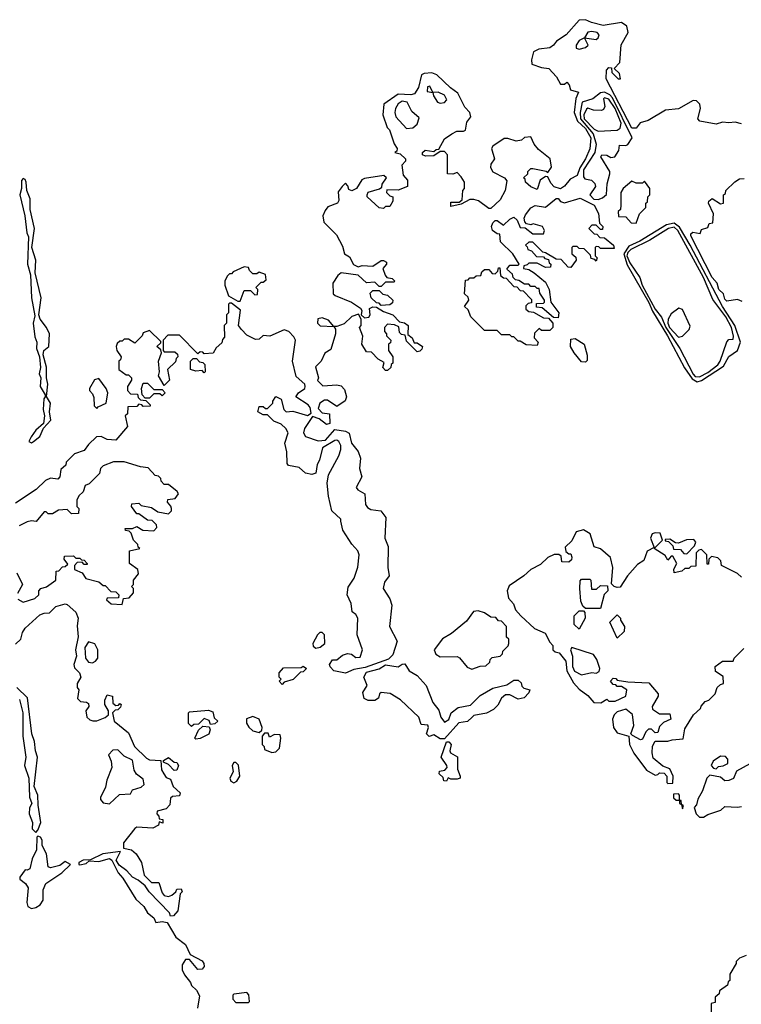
# Model space of a CAD drawing. Extents: x 2769579 to 2883812, y 684207 to 828660.
# Tile 353 of 505: x 2810299 to 2813724, y 782991 to 787666. Entities that reach past the tile are written whole.
import ezdxf

# ---------------------------------------------------------------- set-up
doc = ezdxf.new("R2010")
doc.units = 0

msp = doc.modelspace()

# ---------------------------------------------------------------- linework, layer by layer
at = {"layer": '0CON02XD'}
for points in [[(2813725, 787171.2), (2813695, 787180), (2813665, 787175.8), (2813635, 787180), (2813605, 787170), (2813527.5, 787185), (2813517.5, 787195), (2813530, 787245), (2813526.2, 787265), (2813510.7, 787280.7), (2813495, 787283.3), (2813425, 787242.5), (2813364.1, 787235.9), (2813281.7, 787188.3), (2813243.9, 787176.1), (2813225, 787151.2), (2813205, 787150.8), (2813082.5, 787385), (2813083.6, 787426.4), (2813095, 787440), (2813108.3, 787438.3), (2813110, 787415), (2813140, 787385), (2813150, 787385), (2813145, 787410), (2813120, 787435), (2813147, 787463), (2813153.6, 787546.4), (2813187.5, 787605), (2813180, 787635), (2813155, 787652.5), (2813068.3, 787638.3), (2813012.7, 787652.7), (2812985, 787666.2), (2812955, 787663.3), (2812892.5, 787595), (2812846.1, 787563.9), (2812832.5, 787545), (2812815, 787533.3), (2812763.6, 787526.4), (2812737, 787513), (2812727.5, 787475), (2812730, 787455), (2812775, 787438.8), (2812810, 787435), (2812847.5, 787395), (2812865, 787360), (2812885, 787360), (2812895, 787370), (2812907, 787357), (2812913.6, 787333.6), (2812951.7, 787321.7), (2812938.3, 787291.7), (2812931.2, 787225), (2812946.9, 787185), (2812985, 787149.4), (2813010, 787105), (2813005, 787052.5), (2812985, 787006.2), (2812957.1, 786962.9), (2812945, 786926), (2812911.7, 786908.3), (2812885, 786876.2), (2812865, 786862.5), (2812835, 786872.5), (2812819.3, 786889.3), (2812805, 786920), (2812795, 786922.5), (2812770, 786905), (2812755, 786860), (2812725, 786872.5), (2812700, 786895), (2812698.3, 786908.3), (2812690, 786915), (2812710, 786935), (2812710, 786945), (2812725, 786960), (2812735, 786960), (2812797, 786947), (2812805, 786940), (2812823.3, 786966.7), (2812816.2, 787005), (2812760.7, 787050.7), (2812740, 787075), (2812725, 787110), (2812695, 787107.5), (2812680, 787095), (2812655, 787090), (2812615, 787102.5), (2812598.3, 787101.7), (2812543.9, 787066.1), (2812537.5, 787055), (2812552.5, 787005), (2812535, 786980), (2812534.1, 786964.1), (2812544.3, 786944.3), (2812600, 786915), (2812611.7, 786901.7), (2812602.5, 786855), (2812579.3, 786810.7), (2812535, 786770), (2812525, 786770), (2812476.1, 786806.1), (2812455, 786813.3), (2812435, 786812.5), (2812395, 786790), (2812345, 786780), (2812345, 786800), (2812385, 786800), (2812398.3, 786811.7), (2812402.5, 786855), (2812410, 786865), (2812410, 786895), (2812395, 786920), (2812375, 786940), (2812355, 786932.5), (2812330, 786935), (2812330, 787025), (2812315, 787040), (2812295, 787040), (2812265, 787020), (2812225, 787017.5), (2812210, 787025), (2812210, 787035), (2812223, 787047), (2812265, 787040), (2812275, 787050), (2812288.3, 787051.7), (2812315, 787100), (2812350, 787125), (2812373.6, 787136.4), (2812405, 787136.7), (2812415, 787142.5), (2812420.5, 787179.5), (2812440, 787205), (2812436.2, 787225), (2812411.2, 787251.2), (2812377.7, 787317.7), (2812343, 787343), (2812278.8, 787405), (2812255, 787414.3), (2812218.8, 787411.2), (2812206.1, 787403.9), (2812192, 787345), (2812172.5, 787315), (2812155, 787310), (2812095, 787313.3), (2812027.5, 787265), (2812023.3, 787215), (2812043.3, 787155), (2812053.6, 787143.6), (2812076.4, 787076.4), (2812090, 787055), (2812088.3, 787041.7), (2812080, 787035), (2812105, 787030), (2812130, 787005), (2812130, 786995), (2812112.5, 786975), (2812118.3, 786928.3), (2812140, 786905), (2812140, 786875), (2812095, 786857.5), (2812041.7, 786858.3), (2812040, 786845), (2812055, 786830), (2812070, 786825), (2812070, 786805), (2812055, 786780), (2812035, 786780), (2812025, 786770), (2812005, 786772.5), (2811947.5, 786825), (2811947.5, 786835), (2811953, 786847), (2812007.5, 786862.5), (2812018.3, 786871.7), (2812020, 786885), (2812040, 786915), (2812027, 786927), (2811935, 786912.5), (2811923.6, 786906.4), (2811897.5, 786865), (2811875, 786853.3), (2811860.7, 786860.7), (2811857, 786877), (2811845, 786890), (2811830, 786875)], [(2812955, 787526.7), (2812985, 787533.8), (2812997.5, 787545), (2812980, 787580), (2813035, 787572.5), (2813045, 787580), (2813050, 787595), (2813040, 787605), (2813015, 787610), (2812995, 787606.7), (2812980, 787580), (2812955, 787567.5), (2812940, 787545), (2812940.7, 787530.7), (2812955, 787526.7)], [(2812295, 787270), (2812315, 787272.5), (2812326.7, 787285), (2812315, 787307.5), (2812285, 787322.5), (2812260, 787320), (2812245, 787350), (2812235, 787347.5), (2812232.5, 787325), (2812260, 787320), (2812262.5, 787305), (2812282.5, 787275), (2812295, 787270)], [(2813045, 786812.5), (2813065, 786820), (2813083.6, 786836.4), (2813086.4, 786886.4), (2813100, 786935), (2813100, 786945), (2813057.5, 787015), (2813062.5, 787025), (2813085, 787023.8), (2813105, 787012), (2813124.2, 787015.8), (2813142, 787045), (2813145, 787070), (2813175, 787068.8), (2813185, 787073.8), (2813206.2, 787105), (2813112.7, 787295), (2813099.8, 787309.8), (2813075, 787322.5), (2813055, 787319.2), (2813019.5, 787290.5), (2812968.8, 787275), (2812959.1, 787225), (2812961.2, 787195), (2813021.5, 787125), (2813034.4, 787075), (2813028.8, 787035), (2812975, 786953.3), (2812975, 786920), (2812981.2, 786911.2), (2813013.6, 786903.6), (2813028.8, 786888.8), (2813031.2, 786875), (2813005.7, 786835), (2813024.6, 786814.6), (2813045, 786812.5)], [(2812135, 787150), (2812165, 787152.5), (2812185, 787170), (2812195, 787200), (2812160.7, 787230.7), (2812138.8, 787275), (2812115, 787280), (2812095, 787266), (2812082, 787245), (2812078.8, 787225), (2812083.8, 787205), (2812135, 787150)], [(2813045, 787136.2), (2813135, 787141.2), (2813149.2, 787150.8), (2813152.9, 787175), (2813125.4, 787245), (2813095, 787288.6), (2813075, 787295.7), (2813069.3, 787290.7), (2813076.1, 787253.9), (2813070, 787240), (2813060, 787235), (2813023, 787237), (2812995, 787246.7), (2812989.3, 787240.7), (2812977.1, 787215), (2812977.8, 787195), (2813025, 787147.1), (2813045, 787136.2)], [(2810355, 785657.5), (2810365, 785663.3), (2810395, 785687.5), (2810412.5, 785727.5), (2810447.5, 785765), (2810440, 785805), (2810446.1, 785846.1), (2810427, 785877), (2810433.3, 785935), (2810426.7, 785965), (2810426.2, 786016.2), (2810410, 786075), (2810413.9, 786096.1), (2810437.5, 786115), (2810440, 786175), (2810426, 786205), (2810396.2, 786245), (2810390, 786265), (2810401.2, 786345), (2810373.3, 786465), (2810376.2, 786525), (2810356.7, 786585), (2810369.2, 786675), (2810348.8, 786765), (2810348.8, 786815), (2810332.5, 786855), (2810330, 786895), (2810325, 786907.5), (2810315, 786912.5), (2810307, 786903), (2810307.5, 786865), (2810300, 786835), (2810323.8, 786735), (2810332.5, 786655), (2810341.2, 786635), (2810336, 786505), (2810351.2, 786455), (2810355.8, 786345), (2810370.7, 786260.7), (2810363.8, 786225), (2810370.5, 786160.5), (2810381.2, 786135), (2810378.8, 786105), (2810393.3, 786065), (2810397.5, 786015), (2810391.2, 785985), (2810400, 785965), (2810396.7, 785925), (2810420, 785885), (2810420, 785875), (2810413.9, 785866.1), (2810410, 785815), (2810417.5, 785785), (2810411.7, 785748.3), (2810375, 785716.7), (2810353.8, 785685), (2810343, 785663), (2810355, 785657.5)], [(2813225, 786700), (2813240, 786745), (2813270, 786775), (2813270, 786795), (2813278.3, 786801.7), (2813280, 786825), (2813290, 786835), (2813290, 786865), (2813265, 786900), (2813255, 786890), (2813225, 786890), (2813205, 786900), (2813162.5, 786865), (2813152.5, 786845), (2813152.5, 786785), (2813150, 786765), (2813140, 786755), (2813141.7, 786731.7), (2813175, 786730), (2813201.7, 786701.7), (2813225, 786700)], [(2813728.3, 786328.3), (2813705, 786337.5), (2813655, 786330), (2813645, 786340), (2813640, 786365), (2813617.5, 786385), (2813610, 786415), (2813585, 786442.5), (2813485, 786640), (2813485, 786650), (2813493, 786657), (2813528.3, 786651.7), (2813535, 786670), (2813565, 786680), (2813571.7, 786698.3), (2813588.3, 786701.7), (2813592.5, 786745), (2813567.5, 786795), (2813570, 786805), (2813585, 786816.7), (2813625, 786792.5), (2813640, 786795), (2813640, 786835), (2813648.3, 786841.7), (2813650, 786855), (2813693, 786897), (2813715, 786910), (2813737, 786913)], [(2811830, 786875), (2811810.7, 786849.3), (2811813, 786807), (2811807.5, 786795), (2811761.7, 786778.3), (2811749.3, 786760.7), (2811737.5, 786735), (2811742.5, 786705), (2811802.5, 786645), (2811831.7, 786591.7), (2811840, 786555), (2811865, 786540), (2811883.6, 786503.6), (2811905, 786493.3), (2811925, 786498.8), (2811975, 786496.2), (2812015, 786522.5), (2812025, 786522.5), (2812040, 786515), (2812040, 786505), (2812022.5, 786485), (2812033, 786453), (2812041.7, 786441.7), (2812067, 786437), (2812080, 786425), (2812075, 786420), (2812035, 786420), (2812015, 786400), (2812005, 786400), (2811985, 786420), (2811945, 786417.5), (2811905, 786454), (2811825, 786463.8), (2811808.3, 786451.7), (2811786, 786415), (2811787.5, 786365), (2811796.4, 786356.4), (2811873.8, 786325), (2811916.1, 786296.1), (2811922.5, 786285), (2811920, 786265), (2811935, 786250), (2811956.4, 786253.6), (2811962.5, 786265), (2811960, 786295), (2811975, 786302.5), (2811991.7, 786301.7), (2812025, 786280), (2812070, 786265), (2812101.7, 786231.7), (2812125, 786227.5), (2812142.5, 786215), (2812141.7, 786171.7), (2812162.5, 786155), (2812171.7, 786131.7), (2812185, 786132.5), (2812210, 786115), (2812208.3, 786101.7), (2812198.3, 786091.7), (2812185, 786090), (2812135, 786140), (2812128.3, 786168.3), (2812111.7, 786171.7), (2812101.7, 786181.7), (2812098.3, 786208.3), (2812077.5, 786217.5), (2812045, 786220), (2812030, 786205), (2812030, 786185), (2812040, 786175), (2812040, 786165), (2812060, 786145), (2812058.3, 786131.7), (2812050, 786125), (2812050, 786095), (2812070, 786065), (2812070, 786035), (2812061.7, 786028.3), (2812060, 786015), (2812045, 786000), (2812035, 786000), (2812022.5, 786015), (2812028.3, 786038.3), (2812000, 786055), (2811968.3, 786088.3), (2811945, 786090), (2811923.3, 786125), (2811927, 786163), (2811912.5, 786205), (2811920, 786215), (2811920, 786245), (2811907.5, 786267.5), (2811875, 786257.5), (2811838.3, 786221.7), (2811805, 786210), (2811790, 786210), (2811765, 786240), (2811735, 786250), (2811713.6, 786246.4), (2811712.5, 786225), (2811725, 786213.3), (2811790, 786210), (2811797.5, 786197.5), (2811797.5, 786175), (2811775, 786100), (2811747, 786083), (2811730, 786045), (2811702.5, 786017.5), (2811716.7, 785965), (2811712.5, 785952.5), (2811738.3, 785928.3), (2811805, 785933.3), (2811825, 785927.5), (2811840.7, 785910.7), (2811850, 785875), (2811843, 785857), (2811805, 785830), (2811759.3, 785859.3), (2811745, 785860), (2811724.1, 785845.9), (2811715, 785820), (2811735, 785800), (2811770, 785795), (2811770.7, 785749.3), (2811755, 785744), (2811720.7, 785770.7), (2811688.3, 785781.7), (2811650, 785725), (2811646.7, 785705), (2811655, 785687.5), (2811715, 785666.2), (2811750.7, 785669.3), (2811795, 785720), (2811845, 785712.5), (2811863, 785703), (2811874, 785655), (2811905.6, 785615.6), (2811916, 785585), (2811912.5, 785535), (2811923.3, 785495), (2811896.7, 785445), (2811903.9, 785433.9), (2811937.5, 785415), (2811940, 785365), (2811950.5, 785350.5), (2811965, 785341.2), (2812013.6, 785333.6), (2812037, 785303), (2812032, 785205), (2812048, 785165), (2812046.2, 785065), (2812053.3, 785025), (2812030, 784995), (2812024, 784965), (2812055.9, 784915.9), (2812065.6, 784885.6), (2812054, 784785), (2812090.8, 784715), (2812069.5, 784650.5), (2812049.5, 784630.5), (2811939.3, 784590.7), (2811885, 784581.2), (2811845, 784563.3), (2811790, 784575), (2811773, 784593), (2811770, 784605), (2811783.9, 784626.1), (2811805, 784627.5), (2811831.7, 784648.3), (2811855, 784657.5), (2811873.6, 784653.6), (2811895, 784637.5), (2811915, 784640), (2811926.7, 784675), (2811900, 784745), (2811903.3, 784825), (2811895, 784842.5), (2811877.5, 784855), (2811872.5, 784895), (2811853.3, 784935), (2811858.3, 784971.7), (2811886.2, 785015), (2811903.9, 785066.1), (2811910.8, 785125), (2811904.1, 785144.1), (2811875.9, 785175.9), (2811833, 785243), (2811823.3, 785285), (2811822.5, 785295), (2811780, 785335), (2811763.9, 785403.9), (2811758.8, 785465), (2811764.2, 785505.8), (2811813.3, 785595), (2811823.3, 785625), (2811822.5, 785645), (2811813, 785663), (2811805, 785670), (2811795, 785667.5), (2811735.9, 785634.1), (2811722, 785575), (2811711.2, 785555), (2811705, 785512.5), (2811685, 785506.7), (2811655, 785512.5), (2811625, 785540), (2811575, 785550), (2811568.3, 785558.3), (2811566.7, 785615), (2811557.5, 785655), (2811572.5, 785705), (2811562.5, 785725), (2811540, 785745), (2811505, 785760), (2811475, 785790), (2811455, 785790), (2811430, 785805), (2811435, 785830), (2811455, 785830), (2811465, 785820), (2811475, 785820), (2811500, 785845), (2811500, 785855), (2811515, 785877.5), (2811540, 785865), (2811553.3, 785815), (2811563.8, 785803.8), (2811595, 785807.5), (2811665, 785787.5), (2811681.7, 785798.3), (2811677.5, 785825), (2811668, 785838), (2811610, 785875), (2811622.5, 785895), (2811652.5, 785915), (2811653.3, 785925), (2811652.5, 785935), (2811611.4, 785971.4), (2811593.8, 786045), (2811607.5, 786145), (2811600.7, 786160.7), (2811576.1, 786186.1), (2811555, 786193.3), (2811486.4, 786163.6), (2811455, 786167.5), (2811435, 786150), (2811418.3, 786148.3), (2811377.7, 786167.7), (2811351.2, 786195), (2811337.5, 786215), (2811347, 786287), (2811305, 786320), (2811295, 786320), (2811290, 786315), (2811290, 786275), (2811280, 786265), (2811280, 786225), (2811270, 786215), (2811271.7, 786158.3), (2811261.7, 786148.3), (2811258.3, 786131.7), (2811231.7, 786108.3), (2811217, 786083), (2811175, 786080), (2811168.3, 786088.3), (2811155, 786090), (2811145, 786080), (2811058.3, 786168.3), (2811001.7, 786168.3), (2810980, 786145), (2810980, 786095), (2810985, 786090), (2811035, 786090), (2811048.3, 786078.3), (2811050, 786065), (2811041.7, 786058.3), (2811038.3, 786041.7), (2811000, 786005), (2811010, 785955), (2810985, 785930), (2810957.5, 785975), (2810962.5, 785995), (2810957.5, 786045), (2810972.5, 786085), (2810968.3, 786098.3), (2810950, 786115), (2810968.3, 786131.7), (2810968.3, 786138.3), (2810915, 786190), (2810885, 786180), (2810880, 786165), (2810845, 786130), (2810815, 786150), (2810795, 786150), (2810785, 786140), (2810775, 786140), (2810761.7, 786128.3), (2810757.5, 786115), (2810760, 786095), (2810780, 786065), (2810778.3, 786051.7), (2810770, 786045), (2810770, 786005), (2810805, 785980), (2810815, 785980), (2810830, 785965), (2810830, 785955), (2810810, 785925), (2810810, 785905), (2810825, 785890), (2810858.3, 785888.3), (2810861.7, 785871.7), (2810871.7, 785861.7), (2810898.3, 785858.3), (2810918.3, 785838.3), (2810918.3, 785831.7), (2810885, 785830), (2810878.3, 785838.3), (2810865, 785840), (2810855, 785830), (2810811.7, 785828.3), (2810810, 785795), (2810800, 785785), (2810810, 785735), (2810755, 785670), (2810715, 785672.5), (2810685, 785686.7), (2810663.9, 785686.1), (2810625, 785650), (2810605, 785620), (2810560, 785605), (2810520, 785565), (2810518.3, 785551.7), (2810495, 785530), (2810490, 785495), (2810480, 785485), (2810445, 785490), (2810421.7, 785478.3), (2810377.5, 785435), (2810280, 785370)], [(2812855, 786250), (2812831.7, 786251.7), (2812778.3, 786298.3), (2812751.7, 786301.7), (2812751.7, 786318.3), (2812785, 786320), (2812790, 786325), (2812790, 786335), (2812768.3, 786368.3), (2812765, 786390), (2812755, 786390), (2812745, 786400), (2812725, 786400), (2812715, 786410), (2812695, 786410), (2812668.3, 786428.3), (2812651.7, 786431.7), (2812641.7, 786441.7), (2812638.3, 786458.3), (2812611.7, 786481.7), (2812625, 786500), (2812665, 786500), (2812670, 786505), (2812640, 786555), (2812581.7, 786611.7), (2812578.3, 786648.3), (2812565, 786650), (2812543.3, 786665), (2812538.8, 786685), (2812545, 786702.5), (2812555, 786712.5), (2812565, 786712.5), (2812595, 786690), (2812625, 786718.8), (2812645, 786728.8), (2812660, 786715), (2812675, 786680), (2812698.3, 786678.3), (2812735, 786650), (2812785, 786650), (2812790, 786665), (2812780, 786685), (2812736.4, 786696.4), (2812725, 786692.5), (2812705, 786697.5), (2812696.4, 786706.4), (2812693.6, 786723.6), (2812699.7, 786740.3), (2812725, 786773.3), (2812745, 786783.3), (2812795, 786776.7), (2812845, 786817.5), (2812855, 786817.5), (2812865, 786803.3), (2812885, 786796.2), (2812958.3, 786818.3), (2813026.2, 786785), (2813046.4, 786746.4), (2813050.7, 786700.7), (2813066.7, 786685), (2813065, 786670), (2813055, 786670), (2813035, 786690), (2813015, 786690), (2813000, 786675), (2813025, 786650), (2813038.3, 786648.3), (2813051.7, 786631.7), (2813075, 786630), (2813117.5, 786595), (2813120, 786580), (2813055, 786580), (2813048.3, 786588.3), (2813035, 786590), (2813030, 786585), (2813030, 786545), (2813040, 786535), (2813035, 786520), (2813028.3, 786528.3), (2813011.7, 786531.7), (2813008.3, 786548.3), (2812978.3, 786578.3), (2812955, 786580), (2812945, 786590), (2812925, 786590), (2812920, 786585), (2812920, 786555), (2812938.3, 786538.3), (2812940, 786525), (2812915, 786490), (2812901.7, 786491.7), (2812868.3, 786528.3), (2812845, 786530), (2812795, 786560), (2812781.7, 786561.7), (2812735, 786610), (2812715, 786610), (2812700, 786595), (2812708.3, 786588.3), (2812710, 786575), (2812728.3, 786568.3), (2812751.7, 786541.7), (2812785, 786540), (2812791.7, 786531.7), (2812808.3, 786528.3), (2812811.7, 786511.7), (2812820, 786505), (2812818.3, 786491.7), (2812795, 786490), (2812755, 786510), (2812715, 786510), (2812708.3, 786501.7), (2812691.7, 786498.3), (2812690, 786485), (2812715, 786480), (2812740, 786465), (2812795, 786420), (2812812.5, 786385), (2812820, 786325), (2812857.5, 786275), (2812855, 786250)], [(2813515, 785946.7), (2813535, 785952.5), (2813638.7, 786021.3), (2813665, 786067.5), (2813706.2, 786095), (2813720, 786135), (2813692.5, 786215), (2813634.7, 786304.7), (2813481.8, 786595), (2813430.7, 786680.7), (2813405, 786700), (2813368.5, 786691.5), (2813242, 786615), (2813189.8, 786590.2), (2813166.2, 786555), (2813182.3, 786502.3), (2813285, 786322.9), (2813301.8, 786281.8), (2813373.5, 786165), (2813453.8, 786013.8), (2813490.5, 785960.5), (2813515, 785946.7)], [(2813525, 785970.6), (2813565, 785990.5), (2813612.7, 786027.3), (2813624.2, 786045), (2813655, 786137.5), (2813665, 786147.5), (2813685, 786150), (2813686, 786164), (2813676.7, 786205), (2813650, 786255), (2813588.3, 786338.3), (2813545, 786442), (2813422.2, 786665), (2813405, 786680.5), (2813378, 786675), (2813290.3, 786619.7), (2813199.2, 786575), (2813185, 786560.8), (2813181.2, 786545), (2813195, 786512.5), (2813241.5, 786441.5), (2813252.9, 786405), (2813315, 786292.5), (2813344.5, 786254.5), (2813366.2, 786205), (2813432, 786105), (2813495, 785982.5), (2813505, 785971.9), (2813525, 785970.6)], [(2811345, 786330), (2811365, 786380), (2811395, 786380), (2811415, 786360), (2811428.3, 786361.7), (2811430, 786385), (2811420, 786395), (2811445, 786420), (2811455, 786420), (2811468.3, 786431.7), (2811466.4, 786456.4), (2811435, 786467.5), (2811425, 786460), (2811405, 786460), (2811390, 786475), (2811385, 786490), (2811365, 786492.5), (2811311.7, 786468.3), (2811305, 786460), (2811295, 786460), (2811285, 786450), (2811273, 786427), (2811272.5, 786405), (2811290, 786355), (2811335, 786330), (2811345, 786330)], [(2812755, 786120), (2812703, 786123), (2812675, 786140), (2812665, 786140), (2812645, 786160), (2812635, 786160), (2812625, 786170), (2812585, 786170), (2812565, 786190), (2812505, 786190), (2812440, 786255), (2812428.3, 786288.3), (2812410, 786305), (2812430, 786335), (2812428.3, 786348.3), (2812410, 786365), (2812415, 786430), (2812428.3, 786431.7), (2812435, 786440), (2812455, 786440), (2812465, 786450), (2812488.3, 786451.7), (2812491.7, 786468.3), (2812505, 786480), (2812525, 786480), (2812541.7, 786461.7), (2812555, 786460), (2812568.3, 786471.7), (2812571.7, 786488.3), (2812578.3, 786488.3), (2812581.7, 786451.7), (2812595, 786440), (2812608.3, 786438.3), (2812645, 786400), (2812658.3, 786398.3), (2812675, 786380), (2812688.3, 786378.3), (2812728.3, 786338.3), (2812728.3, 786321.7), (2812711.7, 786318.3), (2812701.7, 786308.3), (2812701.7, 786291.7), (2812715, 786280), (2812738.3, 786278.3), (2812785, 786250), (2812808.3, 786248.3), (2812830, 786225), (2812830, 786205), (2812815, 786190), (2812775, 786190), (2812765, 786200), (2812741.7, 786178.3), (2812740, 786155), (2812760, 786135), (2812755, 786120)], [(2812015, 786310), (2812005, 786320), (2811991.7, 786321.7), (2811967.5, 786345), (2811963, 786367), (2811975, 786380), (2812005, 786380), (2812023, 786363), (2812045, 786357.5), (2812070, 786335), (2812068.3, 786321.7), (2812055, 786312.5), (2812015, 786310)], [(2813425, 786158.8), (2813445, 786164), (2813476.7, 786195), (2813481.7, 786211.7), (2813445, 786290), (2813426.7, 786296.7), (2813390.2, 786269.8), (2813376.5, 786245), (2813374.6, 786225), (2813383.6, 786205), (2813425, 786158.8)], [(2812985, 786040), (2812965, 786042.5), (2812930, 786085), (2812912.5, 786115), (2812915, 786150), (2812935, 786152.5), (2812977.5, 786125), (2812993, 786073), (2812991.7, 786048.3), (2812985, 786040)], [(2811175, 785990), (2811165, 786000), (2811135, 785997.5), (2811110, 786005), (2811110, 786045), (2811121.7, 786058.3), (2811138.3, 786058.3), (2811151.7, 786041.7), (2811168.3, 786038.3), (2811178.3, 786028.3), (2811180, 785995), (2811175, 785990)], [(2810665, 785820), (2810671.7, 785828.3), (2810710, 785845), (2810716.7, 785895), (2810710, 785915), (2810675, 785962.5), (2810653.6, 785956.4), (2810630, 785915), (2810630, 785905), (2810645, 785890), (2810651.7, 785871.7), (2810653, 785833), (2810665, 785820)], [(2810915, 785870), (2810895, 785870), (2810880, 785885), (2810877.5, 785915), (2810885, 785940), (2810905, 785940), (2810935, 785910), (2810975, 785910), (2810990, 785895), (2810975, 785880), (2810965, 785890), (2810935, 785890), (2810915, 785870)], [(2810785, 784890), (2810791.7, 784918.3), (2810818.3, 784921.7), (2810840, 784945), (2810840, 784965), (2810830, 784975), (2810840, 784985), (2810840, 785005), (2810862.5, 785035), (2810860, 785055), (2810820, 785085), (2810820, 785145), (2810870, 785155), (2810861.7, 785161.7), (2810860, 785175), (2810840, 785195), (2810828.3, 785228.3), (2810818.3, 785238.3), (2810801.7, 785241.7), (2810800, 785250), (2810835, 785250), (2810855, 785260), (2810883, 785243), (2810935, 785240), (2810950, 785255), (2810948.3, 785268.3), (2810928.3, 785288.3), (2810905, 785290), (2810865, 785320), (2810855, 785320), (2810830, 785355), (2810831.7, 785368.3), (2810865, 785370), (2810875, 785360), (2810925, 785350), (2810955, 785330), (2811005, 785320), (2811020, 785335), (2811020, 785345), (2811017, 785357), (2811000, 785375), (2811001.7, 785388.3), (2811037, 785393), (2811052.5, 785415), (2811046.4, 785426.4), (2811005, 785460), (2810985, 785460), (2810970, 785475), (2810968.3, 785488.3), (2810958.3, 785498.3), (2810941.7, 785501.7), (2810908.3, 785538.3), (2810873, 785543), (2810795, 785567.5), (2810745, 785567.5), (2810695, 785547.5), (2810682.5, 785535), (2810678.3, 785511.7), (2810628.3, 785461.7), (2810610, 785455), (2810600, 785425), (2810580, 785405), (2810570, 785385), (2810570, 785355), (2810580, 785345), (2810578.3, 785321.7), (2810545, 785320), (2810525, 785340), (2810483, 785337), (2810455, 785320), (2810435, 785320), (2810425, 785330), (2810415, 785330), (2810377, 785283), (2810355, 785287.5), (2810335, 785282.5), (2810297, 785263)], [(2813725, 785020), (2813705, 785037.5), (2813630, 785075), (2813627, 785097), (2813611.7, 785111.7), (2813582.5, 785117.5), (2813570, 785105), (2813568.3, 785081.7), (2813561.7, 785081.7), (2813560, 785125), (2813535, 785150), (2813521.7, 785148.3), (2813510, 785135), (2813508.3, 785071.7), (2813485, 785070), (2813475, 785060), (2813455, 785060), (2813441.7, 785048.3), (2813405, 785040), (2813403, 785057), (2813417.5, 785085), (2813398.3, 785118.3), (2813391.7, 785118.3), (2813375, 785100), (2813363, 785123), (2813310, 785155), (2813350, 785195), (2813338.3, 785228.3), (2813315, 785230), (2813300, 785225), (2813292.5, 785205), (2813310, 785160), (2813277, 785143), (2813261.7, 785098.3), (2813230.7, 785079.3), (2813183.9, 785026.1), (2813148.3, 784971.7), (2813135, 784970), (2813120, 784975), (2813108.3, 784988.3), (2813113.3, 785065), (2813102.7, 785112.7), (2813055, 785153.3), (2813025, 785163.3), (2813005.8, 785225.8), (2812975, 785244), (2812940, 785235), (2812918.8, 785191.2), (2812888.3, 785161.7), (2812891.7, 785141.7), (2812905, 785130), (2812915, 785130), (2812920, 785115), (2812918.3, 785101.7), (2812905, 785090), (2812871.7, 785091.7), (2812868.3, 785118.3), (2812857.5, 785127.5), (2812835, 785126.7), (2812805, 785113.3), (2812771.2, 785078.8), (2812724.4, 785055.6), (2812691.2, 785025), (2812621.7, 784978.3), (2812612.5, 784955), (2812619.3, 784919.3), (2812643, 784893), (2812652.5, 784865), (2812676.7, 784835), (2812742.5, 784775), (2812793, 784753), (2812815, 784710), (2812830, 784695), (2812830, 784675), (2812840, 784665), (2812859.3, 784659.3), (2812890.7, 784620.7), (2812895.8, 784575), (2812927.7, 784517.7), (2812955, 784487.5), (2812995, 784457.5), (2813023.6, 784423.6), (2813057, 784423), (2813085, 784440), (2813095, 784430), (2813125, 784430), (2813176.4, 784453.6), (2813180, 784485), (2813155, 784500), (2813135, 784500), (2813128.3, 784508.3), (2813115, 784510), (2813102.5, 784525), (2813115, 784540), (2813128.3, 784538.3), (2813135, 784530), (2813185, 784522.5), (2813285, 784517.5), (2813330, 784465), (2813330, 784455), (2813300, 784405), (2813303, 784393), (2813335, 784370), (2813385, 784370), (2813390, 784345), (2813355, 784330), (2813335, 784310), (2813328.3, 784281.7), (2813315, 784280), (2813297, 784297), (2813283, 784297), (2813270, 784285), (2813255, 784250), (2813245, 784247.5), (2813207, 784267), (2813200, 784275), (2813213.3, 784315), (2813207, 784367), (2813175, 784392.5), (2813135, 784380), (2813120, 784365), (2813112.5, 784345), (2813117.5, 784305), (2813135, 784280), (2813190, 784265), (2813192.5, 784225), (2813213, 784183), (2813273.6, 784103.6), (2813315, 784080), (2813328.3, 784081.7), (2813335, 784090), (2813358.3, 784088.3), (2813370, 784075), (2813370, 784045), (2813375, 784040), (2813398.3, 784041.7), (2813400, 784075), (2813385, 784110), (2813351.7, 784121.7), (2813305, 784160), (2813300, 784185), (2813303, 784217), (2813315, 784240), (2813375, 784240), (2813395, 784247.5), (2813448.3, 784251.7), (2813455, 784300), (2813497.5, 784365), (2813530, 784395), (2813533, 784407), (2813551.7, 784428.3), (2813570, 784435), (2813600, 784465), (2813610, 784495), (2813625, 784510), (2813640, 784515), (2813638.3, 784548.3), (2813601.7, 784571.7), (2813600, 784595), (2813635, 784620), (2813685, 784620), (2813690, 784635), (2813735, 784680)], [(2813465, 785130), (2813501.7, 785168.3), (2813507.5, 785185), (2813498.3, 785198.3), (2813463.6, 785196.4), (2813425, 785180), (2813411.7, 785181.7), (2813385, 785200), (2813361.7, 785198.3), (2813361.7, 785191.7), (2813378.3, 785188.3), (2813398.3, 785168.3), (2813401.7, 785151.7), (2813435, 785150), (2813451.7, 785131.7), (2813465, 785130)], [(2810290, 784915), (2810315, 784900), (2810371.7, 784918.3), (2810390, 784935), (2810390, 784955), (2810400, 784965), (2810427, 784973), (2810470, 785005), (2810471.7, 785048.3), (2810485, 785050), (2810501.7, 785068.3), (2810515, 785070), (2810528.3, 785081.7), (2810510, 785105), (2810511.7, 785118.3), (2810555, 785120), (2810565, 785110), (2810585, 785110), (2810591.7, 785101.7), (2810605, 785100), (2810620, 785085), (2810620, 785080), (2810605, 785080), (2810595, 785090), (2810571.7, 785088.3), (2810560, 785075), (2810560, 785055), (2810595, 785040), (2810613, 785013), (2810675, 784997.5), (2810695, 784980), (2810705, 784980), (2810731.7, 784951.7), (2810755, 784950), (2810770, 784935), (2810768.3, 784921.7), (2810715, 784920), (2810711.7, 784911.7), (2810733, 784893), (2810785, 784890)], [(2810285, 785040), (2810312.5, 784985), (2810288.3, 784941.7)], [(2813055, 784870), (2812985, 784870), (2812971.7, 784881.7), (2812962.5, 784905), (2812957.5, 784965), (2812958.3, 785001.7), (2812965, 785010), (2813005, 785010), (2813010, 785005), (2813013, 784963), (2813037, 784963), (2813055, 784980), (2813088.3, 784978.3), (2813090, 784955), (2813073, 784937), (2813055, 784870)], [(2810279.5, 784700.5), (2810303.8, 784725), (2810312.7, 784757.3), (2810325, 784776.7), (2810395, 784840), (2810415, 784848.8), (2810440.7, 784849.3), (2810470.5, 784879.5), (2810515, 784892.5), (2810525, 784890), (2810565, 784852.5), (2810576.7, 784825), (2810571.2, 784788.8), (2810576.1, 784736.1), (2810563.8, 784675), (2810568, 784645), (2810556.7, 784605), (2810559.3, 784589.3), (2810582.5, 784565), (2810590, 784545), (2810572.5, 784515), (2810572.5, 784495), (2810580, 784485), (2810573, 784443), (2810588.3, 784428.3), (2810616.4, 784426.4), (2810625, 784420), (2810627.5, 784405), (2810612.5, 784385), (2810617.5, 784355), (2810631.7, 784341.7), (2810647, 784337), (2810665, 784337.5), (2810705, 784352.5), (2810720, 784365), (2810720, 784385), (2810702.5, 784415), (2810702.5, 784435), (2810715, 784460), (2810740, 784455), (2810741.7, 784421.7), (2810755, 784410), (2810768.3, 784411.7), (2810775, 784420), (2810780, 784415), (2810778.3, 784401.7), (2810765, 784390), (2810751.7, 784388.3), (2810740, 784375), (2810747.5, 784335), (2810815, 784280), (2810843.3, 784215), (2810900.7, 784160.7), (2810915, 784152.5), (2810968.3, 784148.3), (2810972.5, 784105), (2810983.3, 784085), (2810995, 784067.5), (2811015, 784060), (2811027.5, 784025), (2811060, 783995), (2811058.3, 783981.7), (2811025, 783977.5), (2811015, 783970), (2811011.7, 783938.3), (2810995, 783920), (2810951.7, 783908.3), (2810950, 783895), (2810960, 783885), (2810961.7, 783871.7), (2810978.3, 783868.3), (2810978.3, 783851.7), (2810961.7, 783858.3), (2810958.3, 783841.7), (2810931.7, 783828.3), (2810855, 783832.5), (2810845, 783826.7), (2810792, 783758), (2810792.5, 783732.5), (2810830, 783725), (2810852.5, 783705), (2810877.5, 783665), (2810890, 783605), (2810925, 783570), (2810959.3, 783569.3), (2810975, 783520), (2810985, 783507.5), (2811005, 783502.5), (2811020.7, 783509.3), (2811040, 783525), (2811045, 783537.5), (2811065, 783540), (2811070, 783525), (2811060, 783515), (2811050, 783435), (2811028.3, 783411.7), (2811015, 783410), (2811010, 783425), (2810914, 783525), (2810894.2, 783554.2), (2810861.2, 783581.2), (2810834.2, 783594.2), (2810807.5, 783625), (2810772, 783652), (2810757.5, 783675), (2810777.5, 783717.5), (2810693.6, 783706.4), (2810635, 783677.5), (2810600, 783675), (2810580, 783665), (2810580, 783655), (2810585, 783653.8)], [(2812445, 784583.3), (2812485, 784597.5), (2812511.7, 784598.3), (2812530, 784615), (2812531.7, 784628.3), (2812541.7, 784638.3), (2812580, 784645), (2812590, 784655), (2812591.7, 784668.3), (2812617, 784693), (2812620, 784705), (2812620, 784725), (2812610, 784735), (2812610, 784785), (2812585, 784810), (2812571.7, 784811.7), (2812558.3, 784828.3), (2812535, 784830), (2812505, 784850), (2812475, 784860), (2812453.6, 784856.4), (2812419.3, 784810.7), (2812348.8, 784751.2), (2812305, 784726.7), (2812266.7, 784675), (2812274, 784654), (2812295, 784641.2), (2812375, 784642.5), (2812387, 784637), (2812422.3, 784592.3), (2812445, 784583.3)], [(2812955, 784772.5), (2812930, 784795), (2812930, 784835), (2812955, 784860), (2812975, 784860), (2812981.7, 784851.7), (2812982.5, 784825), (2812955, 784772.5)], [(2813135, 784730), (2813100, 784805), (2813135, 784840), (2813150, 784825), (2813150, 784815), (2813170, 784785), (2813168.3, 784761.7), (2813135, 784730)], [(2811705, 784682.5), (2811725, 784687.5), (2811747.5, 784705), (2811746.2, 784745), (2811735, 784756.7), (2811723.9, 784756.1), (2811712.5, 784745), (2811690, 784705), (2811691.7, 784691.7), (2811705, 784682.5)], [(2810645, 784613.3), (2810659.5, 784620.5), (2810670, 784635), (2810670, 784675), (2810655, 784702.5), (2810625, 784712.5), (2810608.8, 784685), (2810611.2, 784635), (2810626.4, 784616.4), (2810645, 784613.3)], [(2812965, 784556.2), (2813015, 784566.7), (2813035, 784563.3), (2813049.3, 784570.7), (2813052.5, 784585), (2813037.7, 784627.7), (2813021.7, 784651.7), (2812920, 784685), (2812913.8, 784675), (2812922.5, 784645), (2812921.9, 784595), (2812932.4, 784572.4), (2812965, 784556.2)], [(2812295, 784252), (2812265, 784270), (2812242.5, 784262.5), (2812230, 784275), (2812240, 784305), (2812236.4, 784316.4), (2812205, 784320), (2812193.8, 784355), (2812106.4, 784436.4), (2812057.7, 784467.7), (2812015, 784471.2), (2812006.7, 784465), (2812002.5, 784445), (2811985, 784433.3), (2811953.6, 784433.6), (2811933.6, 784443.6), (2811928.3, 784471.7), (2811947.5, 784505), (2811932.5, 784545), (2811945, 784567.5), (2812005.8, 784584.2), (2812035, 784603.8), (2812095, 784593.3), (2812115, 784606.7), (2812127.5, 784607.5), (2812147.5, 784575), (2812185, 784552.5), (2812227.5, 784505), (2812260, 784425), (2812288.3, 784388.3), (2812297.5, 784355), (2812315, 784331.2), (2812335, 784343.3), (2812347.5, 784375), (2812379.3, 784400.7), (2812438.8, 784411.2), (2812485, 784457.5), (2812545, 784492.5), (2812611.7, 784508.3), (2812645, 784530), (2812665, 784530), (2812678.3, 784518.3), (2812681.7, 784501.7), (2812691.7, 784491.7), (2812720, 784485), (2812715, 784470), (2812693, 784447), (2812665, 784440), (2812625, 784461.2), (2812605, 784461.2), (2812586.2, 784445), (2812568.3, 784411.7), (2812548.3, 784391.7), (2812515, 784373.8), (2812455, 784362.5), (2812446.1, 784353.9), (2812425, 784333.8), (2812382.5, 784327.5), (2812315, 784252.5), (2812295, 784252)], [(2811545, 784510), (2811530, 784525), (2811540, 784535), (2811530, 784545), (2811530, 784565), (2811551.7, 784588.3), (2811635, 784590), (2811645, 784597.5), (2811660, 784585), (2811645, 784570), (2811631.7, 784568.3), (2811597, 784533), (2811555, 784520), (2811545, 784510)], [(2810375, 783807.5), (2810385, 783817.5), (2810400, 783855), (2810386.1, 783936.1), (2810385.8, 783985), (2810368, 784025), (2810384, 784165), (2810374.2, 784195), (2810369.7, 784239.7), (2810356.2, 784275), (2810335.9, 784445.9), (2810285, 784496.2)], [(2810298.6, 784438.6), (2810313.8, 784375), (2810314, 784265), (2810327.5, 784165), (2810322.5, 784125), (2810342, 784065), (2810346, 783975), (2810356.7, 783945), (2810345.9, 783924.1), (2810343.8, 783895), (2810360, 783855), (2810358, 783825), (2810375, 783807.5)], [(2811115, 784310), (2811100, 784325), (2811100, 784375), (2811105, 784380), (2811195, 784387.5), (2811215, 784380), (2811221.7, 784351.7), (2811240, 784335), (2811225, 784322.5), (2811205, 784320), (2811198.3, 784338.3), (2811175, 784347.5), (2811148.3, 784321.7), (2811125, 784320), (2811115, 784310)], [(2811435, 784282.5), (2811447.5, 784292.5), (2811450, 784305), (2811435.7, 784345.7), (2811405, 784357.5), (2811375, 784346.7), (2811375.9, 784325.9), (2811387.1, 784307.1), (2811405, 784290), (2811435, 784282.5)], [(2811135, 784250), (2811130, 784255), (2811147, 784293), (2811168.3, 784311.7), (2811198.3, 784308.3), (2811202.5, 784295), (2811196, 784274), (2811155, 784253.3), (2811135, 784250)], [(2811495, 784186.7), (2811515, 784190), (2811532.7, 784207.3), (2811538.8, 784255), (2811535, 784270), (2811508.3, 784271.7), (2811485, 784260), (2811478.3, 784278.3), (2811461.7, 784278.3), (2811450, 784265), (2811450, 784225), (2811460, 784215), (2811461.7, 784201.7), (2811495, 784186.7)], [(2812325, 784050), (2812311.7, 784051.7), (2812308.3, 784068.3), (2812290, 784085), (2812291.7, 784098.3), (2812317, 784103), (2812327.5, 784115), (2812326.7, 784125), (2812300, 784165), (2812325, 784237.5), (2812335, 784236.7), (2812346.2, 784225), (2812340, 784195), (2812343.8, 784185), (2812377, 784167), (2812377, 784107), (2812390, 784075), (2812390, 784065), (2812375, 784060), (2812345, 784060), (2812333, 784067), (2812325, 784050)], [(2810725, 783943.3), (2810773, 783987), (2810825, 783990), (2810835, 784010), (2810875, 784022.5), (2810890, 784035), (2810885, 784060), (2810853.6, 784083.6), (2810843, 784103), (2810835, 784150), (2810795, 784170), (2810765, 784200), (2810741.7, 784198.3), (2810720, 784175), (2810732.5, 784145), (2810736.7, 784115), (2810712.5, 784055), (2810707, 784023), (2810683, 783973), (2810683, 783963), (2810695, 783947.5), (2810725, 783943.3)], [(2811031.7, 784101.7), (2811005, 784130), (2810981.7, 784141.7), (2810981.7, 784148.3), (2811005, 784162.5), (2811031.7, 784141.7), (2811045, 784140), (2811052.5, 784125), (2811045, 784102.5), (2811031.7, 784101.7)], [(2811315, 784043.3), (2811329.5, 784050.5), (2811343.3, 784075), (2811337, 784127), (2811325, 784140), (2811315, 784140), (2811307.5, 784125), (2811312.5, 784095), (2811296.7, 784065), (2811300.5, 784050.5), (2811315, 784043.3)], [(2813605, 784110), (2813615, 784120), (2813637, 784123), (2813660, 784135), (2813660, 784155), (2813648.3, 784168.3), (2813625, 784170), (2813590, 784145), (2813580, 784125), (2813591.7, 784111.7), (2813605, 784110)], [(2813765, 784132.5), (2813701.7, 784098.3), (2813686.1, 784063.9), (2813665, 784053.3), (2813645, 784052.5), (2813625, 784070), (2813575, 784080), (2813560, 784065), (2813540, 784005), (2813517.5, 783965), (2813511.7, 783938.3), (2813500, 783925), (2813510, 783895), (2813525, 783880), (2813545, 783880), (2813565, 783892.5), (2813627, 783913), (2813645, 783930), (2813705, 783927.5), (2813725, 783930)], [(2813445, 783920), (2813450, 783935), (2813440, 783940), (2813438.3, 783958.3), (2813430, 783960), (2813430, 783985), (2813425, 783990), (2813401.7, 783988.3), (2813401.7, 783971.7), (2813415, 783960), (2813430, 783960), (2813430, 783945), (2813440, 783940), (2813445, 783920)], [(2810355, 783446.7), (2810375, 783451.2), (2810395.7, 783464.3), (2810410, 783485), (2810410, 783535), (2810422.5, 783565), (2810498.8, 783615), (2810540, 783655), (2810515, 783670), (2810489.2, 783650.8), (2810445, 783640), (2810433.6, 783643.6), (2810426, 783705), (2810406.2, 783745), (2810405, 783770), (2810397.5, 783785), (2810385, 783790), (2810380, 783785), (2810378.8, 783725), (2810357.7, 783682.3), (2810347.5, 783635), (2810335, 783627.5), (2810325, 783630), (2810300, 783595), (2810300, 783585), (2810326.7, 783565), (2810338.8, 783545), (2810332.5, 783475), (2810337.5, 783455), (2810355, 783446.7)], [(2810585, 783653.8), (2810615, 783660), (2810628.3, 783671.7), (2810675, 783668.8), (2810725, 783683.3), (2810736.4, 783676.4), (2810766.2, 783615), (2810789.4, 783589.4), (2810851.1, 783491.1), (2810888.8, 783455), (2810906.1, 783426.1), (2810935, 783402.5), (2810945, 783380), (2810975, 783383.8), (2810999.3, 783379.3), (2811040.5, 783310.5), (2811085.8, 783275.8), (2811108, 783228), (2811165, 783198), (2811173.8, 783185), (2811175, 783170), (2811165, 783157.5), (2811145, 783156.7), (2811105, 783203.3), (2811086.7, 783203.3), (2811070.8, 783179.2), (2811070, 783155), (2811080.8, 783130.8), (2811110, 783095), (2811115, 783080), (2811138.3, 783058.3), (2811151.7, 783031.7), (2811143, 782973)], [(2813747, 783223), (2813715, 783210), (2813700, 783195), (2813700, 783185), (2813670, 783135), (2813670, 783105), (2813661.7, 783098.3), (2813658.3, 783081.7), (2813620, 783055), (2813618.3, 783041.7), (2813600, 783025), (2813600, 783000), (2813580, 782995), (2813580, 782935)], [(2811385, 783000), (2811390, 783005), (2811386.4, 783036.4), (2811377, 783047), (2811315, 783040), (2811310, 783035), (2811310, 783015), (2811325, 783000), (2811385, 783000)]]:
    msp.add_lwpolyline(points, dxfattribs=at)

doc.saveas('drawing.dxf')
